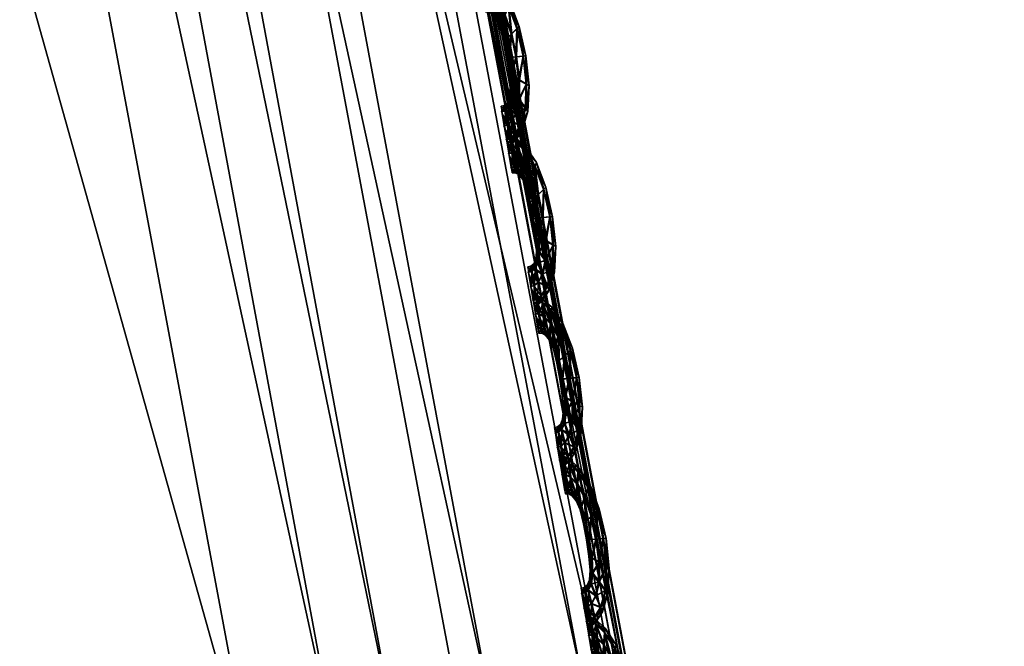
# Model space of a CAD drawing. Extents: x -7.4 to 7.4, y -11.5 to 9.8.
# Tile 392 of 469: x 7.074 to 7.428, y 2.49 to 2.714. Entities that reach past the tile are written whole.
import ezdxf

# ---------------------------------------------------------------- set-up
doc = ezdxf.new("R2010")
doc.units = 0
doc.header["$MEASUREMENT"] = 0
for name, color, linetype in [('A-FURN-3-ST', 150, 'Continuous'), ('A-FURN-3-ST-SEAM', 130, 'Continuous'), ('A-FURN-3-ST-SI', 160, 'Continuous')]:
    doc.layers.add(name, color=color, linetype=linetype)

msp = doc.modelspace()

# ---------------------------------------------------------------- meshes
at = {"layer": 'A-FURN-3-ST'}
mesh = msp.add_polyface(dxfattribs=at)
corners = [(5.54237, 6.88314, 1.00121), (5.99414, 6.19006, 1.00136), (5.78234, 6.18529, 0.61819), (5.34537, 6.87803, 0.61819), (6.39632, 5.42196, 1.00167), (6.17131, 5.41772, 0.61819), (6.74132, 4.55996, 1.00205), (6.50499, 4.5563, 0.61819), (7.02166, 3.58544, 1.00247), (6.77614, 3.58244, 0.61819), (7.22977, 2.47974, 1.00292), (6.97746, 2.47748, 0.61819), (1.9613, 4.55444, 0.55836), (1.95568, 5.41558, 0.55836), (2.64354, 5.41558, 0.55836), (2.68838, 4.55444, 0.55836), (1.94915, 6.18294, 0.55836), (2.59126, 6.18294, 0.55836), (2.53254, 6.87548, 0.55836), (1.98639, 2.47636, 0.55836), (1.96798, 3.58091, 0.55836), (2.72779, 3.58091, 0.55836), (2.77575, 2.47636, 0.55836), (5.63821, 5.41586, 0.56582), (5.28589, 6.18323, 0.56582), (4.78216, 5.41558, 0.55836), (4.50574, 6.18294, 0.55836), (5.94043, 4.55469, 0.56582), (5.01933, 4.55444, 0.55836), (4.89012, 6.87581, 0.56582), (4.19521, 6.87548, 0.55836), (6.18611, 3.58112, 0.56582), (5.21276, 3.58091, 0.55836), (6.36909, 2.47649, 0.56582), (5.36104, 2.47636, 0.55836), (3.92714, 3.58091, 0.55836), (3.81436, 4.55444, 0.55836), (4.02429, 2.47636, 0.55836), (3.67822, 5.41558, 0.55836), (3.5195, 6.18294, 0.55836), (3.34122, 6.87548, 0.55836)]
mesh.append_faces([[corners[k] for k in face] for face in [(0, 1, 2), (2, 3, 0), (1, 4, 5), (5, 2, 1), (4, 6, 7), (7, 5, 4), (6, 8, 9), (9, 7, 6), (8, 10, 11), (11, 9, 8), (2, 5, 23), (23, 24, 2), (24, 23, 25), (25, 26, 24), (23, 27, 28), (28, 25, 23), (5, 7, 27), (27, 23, 5), (29, 24, 26), (26, 30, 29), (3, 2, 24), (24, 29, 3), (7, 9, 31), (31, 27, 7), (27, 31, 32), (32, 28, 27), (31, 33, 34), (34, 32, 31), (9, 11, 33), (33, 31, 9), (28, 32, 35), (35, 36, 28), (32, 34, 37), (37, 35, 32), (26, 25, 38), (38, 39, 26), (25, 28, 36), (36, 38, 25), (30, 26, 39), (39, 40, 30)]])
mesh.append_faces([[corners[k] for k in face] for face in [(12, 13, 14), (14, 15, 12), (13, 16, 17), (17, 14, 13), (18, 17, 16), (19, 20, 21), (21, 22, 19), (20, 12, 15), (15, 21, 20), (21, 15, 36), (22, 21, 35), (14, 17, 39), (15, 14, 38), (17, 18, 40)]], dxfattribs={"vtx0": -1, "vtx1": -1, "vtx2": -1})
mesh.append_faces([[corners[k] for k in face] for face in [(36, 35, 21), (35, 37, 22), (39, 38, 14), (38, 36, 15), (40, 39, 17)]], dxfattribs={"vtx1": -1, "vtx2": -1})
mesh = msp.add_polyface(dxfattribs=at)
corners = [(6.79807, 4.56379, 17.6574), (7.0794, 3.58857, 17.67801), (7.07785, 3.58804, 17.67147), (7.28822, 2.48213, 17.70076), (7.2866, 2.48172, 17.69421), (7.08193, 3.58948, 17.68916), (7.29095, 2.48279, 17.71179), (6.8004, 4.56486, 17.66862), (7.41549, 1.23692, 17.70604), (7.29095, 2.48279, 17.68338), (7.28822, 2.48213, 17.68847), (7.41268, 1.23647, 17.71114), (7.33104, 1.22143, 17.75876), (7.20927, 2.45827, 17.73616), (7.18842, 2.45016, 17.75415), (6.9847, 3.54613, 17.73145), (6.95502, 3.52409, 17.82101), (7.15953, 2.43355, 17.84258), (7.00496, 3.55693, 17.71331), (7.24331, 2.4687, 17.73947), (7.03709, 3.57077, 17.71688), (6.72973, 4.52527, 17.69243), (6.75933, 4.54208, 17.69627), (7.06796, 3.58363, 17.71852), (7.27612, 2.47838, 17.74092), (7.36618, 1.22802, 17.76191), (7.40014, 1.23412, 17.7632), (6.79807, 4.56375, 17.64512), (7.0794, 3.58857, 17.66573), (7.08193, 3.58948, 17.66063), (6.79668, 4.56309, 17.65086), (7.4147, 1.23672, 17.75115), (7.29016, 2.4825, 17.72878), (7.41549, 1.23692, 17.73434), (7.08122, 3.58911, 17.70631), (6.78762, 4.55773, 17.69813), (6.79973, 4.56441, 17.68592), (7.41098, 1.23622, 17.71684), (7.41268, 1.23647, 17.72338), (6.86558, 3.4803, 18.00832), (7.07097, 2.40055, 18.02776)]
mesh.append_faces([[corners[k] for k in face] for face in [(0, 1, 2), (1, 3, 4), (4, 2, 1), (5, 6, 3), (3, 1, 5), (7, 5, 1), (8, 9, 10), (11, 10, 4), (12, 13, 14), (14, 15, 16), (16, 17, 14), (13, 18, 15), (15, 14, 13), (19, 20, 18), (18, 13, 19), (21, 18, 20), (22, 20, 23), (24, 23, 20), (20, 19, 24), (25, 19, 13), (26, 24, 19), (27, 28, 29), (28, 10, 9), (9, 29, 28), (2, 4, 10), (10, 28, 2), (30, 2, 28), (31, 32, 24), (33, 6, 32), (32, 34, 23), (23, 24, 32), (35, 23, 34), (36, 34, 5), (6, 5, 34), (34, 32, 6), (37, 4, 3), (38, 3, 6), (39, 40, 17), (17, 16, 39)]])
at = {"layer": 'A-FURN-3-ST-SEAM'}
mesh = msp.add_polyface(dxfattribs=at)
corners = [(7.2496, 2.71944, 17.69277), (7.25272, 2.71112, 17.693), (7.25067, 2.70914, 17.69429), (7.25241, 2.70094, 17.69444), (7.2536, 2.7119, 17.68961), (7.24833, 2.71602, 17.6941), (7.24992, 2.7007, 17.69319), (7.25498, 2.70119, 17.69319), (7.25601, 2.70131, 17.68984), (7.25019, 2.72072, 17.68938), (7.24596, 2.72496, 17.69258), (7.24869, 2.70716, 17.69307), (7.25083, 2.69423, 17.6933), (7.2534, 2.69267, 17.69459), (7.25518, 2.70128, 17.68645), (7.25296, 2.71116, 17.68627), (7.2456, 2.72064, 17.69399), (7.2471, 2.71261, 17.69292), (7.24908, 2.70065, 17.6898), (7.24802, 2.70646, 17.68969), (7.25605, 2.69118, 17.69338), (7.25716, 2.6906, 17.69003), (7.25625, 2.69122, 17.68665), (7.24984, 2.71949, 17.68604), (7.24616, 2.72661, 17.68919), (7.24271, 2.72798, 17.69247), (7.24675, 2.71137, 17.68961), (7.24996, 2.69481, 17.68992), (7.2511, 2.68863, 17.69338), (7.2534, 2.68558, 17.69471), (7.25367, 2.69275, 17.68535), (7.25269, 2.70103, 17.6852), (7.25095, 2.70923, 17.68501), (7.24315, 2.72311, 17.69387), (7.24537, 2.71627, 17.69285), (7.24532, 2.71466, 17.6895), (7.24889, 2.70721, 17.6863), (7.25011, 2.70078, 17.68645), (7.24734, 2.71264, 17.68619), (7.25577, 2.68253, 17.69353), (7.25673, 2.68142, 17.69018), (7.25597, 2.68257, 17.6868), (7.25367, 2.68566, 17.68547), (7.24861, 2.71606, 17.68486), (7.24616, 2.72501, 17.68585), (7.24263, 2.72979, 17.68904), (7.24065, 2.729, 17.69243), (7.24556, 2.71631, 17.68611), (7.25102, 2.69427, 17.68657), (7.25035, 2.68982, 17.68999), (7.25059, 2.68475, 17.69345), (7.25225, 2.68059, 17.69479), (7.2513, 2.68871, 17.68665), (7.24046, 2.7309, 17.689), (7.24141, 2.72397, 17.69383), (7.24366, 2.71825, 17.69277), (7.24394, 2.71644, 17.68946), (7.24386, 2.71829, 17.68604), (7.24588, 2.72068, 17.6847), (7.25403, 2.67643, 17.69361), (7.25478, 2.67491, 17.69026), (7.25423, 2.67652, 17.68687), (7.25257, 2.68068, 17.68554), (7.25079, 2.68484, 17.68672), (7.24291, 2.72798, 17.68573), (7.24086, 2.72905, 17.68569), (7.23916, 2.73098, 17.68897), (7.23939, 2.72905, 17.69239), (7.24343, 2.72315, 17.68463), (7.25003, 2.68636, 17.69007), (7.2496, 2.68253, 17.69349), (7.25067, 2.67771, 17.69482), (7.23959, 2.72908, 17.68566), (7.24018, 2.72397, 17.69383), (7.24224, 2.71891, 17.69273), (7.24267, 2.71706, 17.68942), (7.24248, 2.71895, 17.686), (7.25185, 2.67293, 17.69364), (7.25237, 2.67116, 17.6903), (7.25205, 2.67301, 17.68691), (7.25095, 2.67779, 17.68558), (7.2498, 2.68257, 17.68672), (7.24928, 2.68434, 17.69007), (7.24168, 2.72402, 17.68459), (7.24046, 2.72402, 17.68455), (7.24845, 2.68158, 17.69349), (7.24932, 2.67655, 17.69482), (7.24105, 2.71891, 17.69273), (7.24149, 2.71706, 17.68942), (7.24129, 2.71895, 17.686), (7.24826, 2.68352, 17.69007), (7.25023, 2.67153, 17.69364), (7.25067, 2.66967, 17.69034), (7.25043, 2.67161, 17.68691), (7.2496, 2.67664, 17.68558), (7.24865, 2.68166, 17.68676), (7.2471, 2.68331, 17.69007), (7.2473, 2.68138, 17.69349), (7.24813, 2.67631, 17.69482), (7.2475, 2.68142, 17.68672), (7.24901, 2.67124, 17.69364), (7.2494, 2.66939, 17.6903), (7.2492, 2.67128, 17.68691), (7.24841, 2.67639, 17.68558)]
mesh.append_faces([[corners[k] for k in face] for face in [(2, 1, 0), (1, 2, 3), (0, 1, 4), (0, 5, 2), (6, 3, 2), (3, 7, 1), (8, 4, 1), (4, 9, 0), (5, 0, 10), (11, 2, 5), (3, 6, 12), (2, 11, 6), (7, 3, 13), (1, 7, 8), (4, 8, 14), (9, 4, 15), (10, 0, 9), (10, 16, 5), (5, 17, 11), (12, 6, 18), (12, 13, 3), (6, 11, 19), (13, 20, 7), (21, 8, 7), (22, 14, 8), (14, 15, 4), (15, 23, 9), (9, 24, 10), (16, 10, 25), (17, 5, 16), (11, 17, 26), (19, 18, 6), (18, 27, 12), (13, 12, 28), (26, 19, 11), (20, 13, 29), (7, 20, 21), (8, 21, 22), (14, 22, 30), (15, 14, 31), (23, 15, 32), (24, 9, 23), (25, 10, 24), (25, 33, 16), (16, 34, 17), (35, 26, 17), (18, 19, 36), (27, 18, 37), (28, 12, 27), (28, 29, 13), (19, 26, 38), (29, 39, 20), (40, 21, 20), (41, 22, 21), (42, 30, 22), (30, 31, 14), (31, 32, 15), (32, 43, 23), (23, 44, 24), (24, 45, 25), (33, 25, 46), (34, 16, 33), (17, 34, 35), (26, 35, 47), (38, 36, 19), (36, 37, 18), (37, 48, 27), (27, 49, 28), (29, 28, 50), (47, 38, 26), (39, 29, 51), (20, 39, 40), (21, 40, 41), (22, 41, 42), (30, 42, 52), (31, 30, 48), (32, 31, 37), (43, 32, 36), (44, 23, 43), (45, 24, 44), (25, 45, 53), (53, 46, 25), (46, 54, 33), (33, 55, 34), (56, 35, 34), (57, 47, 35), (36, 38, 43), (37, 36, 32), (48, 37, 31), (49, 27, 48), (50, 28, 49), (50, 51, 29), (38, 47, 58), (51, 59, 39), (60, 40, 39), (61, 41, 40), (62, 42, 41), (63, 52, 42), (52, 48, 30), (43, 58, 44), (44, 64, 45), (65, 53, 45), (46, 53, 66), (54, 46, 67), (55, 33, 54), (34, 55, 56), (35, 56, 57), (47, 57, 68), (58, 43, 38), (48, 52, 49), (49, 69, 50), (51, 50, 70), (68, 58, 47), (59, 51, 71), (39, 59, 60), (40, 60, 61), (41, 61, 62), (42, 62, 63), (52, 63, 69), (64, 44, 58), (45, 64, 65), (53, 65, 72), (72, 66, 53), (66, 67, 46), (67, 73, 54), (54, 74, 55), (56, 55, 74), (57, 56, 75), (68, 57, 76), (69, 49, 52), (70, 50, 69), (70, 71, 51), (58, 68, 64), (71, 77, 59), (78, 60, 59), (79, 61, 60), (80, 62, 61), (81, 63, 62), (82, 69, 63), (83, 65, 64), (84, 72, 65), (74, 54, 73), (74, 75, 56), (75, 76, 57), (76, 83, 68), (69, 82, 70), (71, 70, 85), (64, 68, 83), (77, 71, 86), (59, 77, 78), (60, 78, 79), (61, 79, 80), (62, 80, 81), (63, 81, 82), (65, 83, 84), (73, 87, 74), (75, 74, 87), (76, 75, 88), (83, 76, 89), (70, 82, 90), (90, 85, 70), (85, 86, 71), (86, 91, 77), (78, 77, 91), (79, 78, 92), (80, 79, 93), (81, 80, 94), (82, 81, 95), (89, 84, 83), (87, 88, 75), (88, 89, 76), (95, 90, 82), (85, 90, 96), (86, 85, 97), (91, 86, 98), (91, 92, 78), (92, 93, 79), (93, 94, 80), (94, 95, 81), (90, 95, 99), (99, 96, 90), (96, 97, 85), (97, 98, 86), (98, 100, 91), (92, 91, 100), (93, 92, 101), (94, 93, 102), (95, 94, 103), (103, 99, 95), (100, 101, 92), (101, 102, 93), (102, 103, 94)]])
mesh = msp.add_polyface(dxfattribs=at)
corners = [(7.25917, 2.66181, 17.69395), (7.2623, 2.65348, 17.69417), (7.26025, 2.65154, 17.69547), (7.26199, 2.64334, 17.69562), (7.26317, 2.65427, 17.69079), (7.25791, 2.65843, 17.69528), (7.25949, 2.6431, 17.69437), (7.26456, 2.64359, 17.69437), (7.26559, 2.64367, 17.69102), (7.25977, 2.66312, 17.69056), (7.2555, 2.66737, 17.69376), (7.25823, 2.64957, 17.69421), (7.2604, 2.63659, 17.69448), (7.26297, 2.63507, 17.69577), (7.26476, 2.64363, 17.68764), (7.2625, 2.65352, 17.68745), (7.25518, 2.663, 17.69517), (7.25668, 2.655, 17.6941), (7.25866, 2.64306, 17.69098), (7.2576, 2.64887, 17.69087), (7.26563, 2.63354, 17.69456), (7.26674, 2.63301, 17.69121), (7.26582, 2.63358, 17.68783), (7.25938, 2.66185, 17.68721), (7.25573, 2.66901, 17.69037), (7.25225, 2.67038, 17.69364), (7.25633, 2.65377, 17.69079), (7.25953, 2.63721, 17.69109), (7.26068, 2.63103, 17.69456), (7.26297, 2.62794, 17.69589), (7.26325, 2.63515, 17.68653), (7.26226, 2.64339, 17.68638), (7.26052, 2.65159, 17.68619), (7.25269, 2.66552, 17.69505), (7.2549, 2.65867, 17.69402), (7.2549, 2.65707, 17.69068), (7.25843, 2.64961, 17.68748), (7.25969, 2.64314, 17.68764), (7.25688, 2.65505, 17.68737), (7.26531, 2.62489, 17.69471), (7.2663, 2.62378, 17.69136), (7.26551, 2.62497, 17.68798), (7.26325, 2.62802, 17.68665), (7.25819, 2.65847, 17.68604), (7.25573, 2.66741, 17.68703), (7.25221, 2.67219, 17.69022), (7.25023, 2.67141, 17.69361), (7.25514, 2.65872, 17.68729), (7.2606, 2.63667, 17.68775), (7.25993, 2.63222, 17.69117), (7.26017, 2.62716, 17.69463), (7.26183, 2.62299, 17.69596), (7.26088, 2.63111, 17.68783), (7.25003, 2.6733, 17.69018), (7.25098, 2.66638, 17.69501), (7.2532, 2.66065, 17.69395), (7.25348, 2.65884, 17.69064), (7.25344, 2.66069, 17.68721), (7.25546, 2.66308, 17.68589), (7.26357, 2.61883, 17.69479), (7.26432, 2.61731, 17.69144), (7.26381, 2.61891, 17.68805), (7.2621, 2.62308, 17.68672), (7.26036, 2.62724, 17.6879), (7.25249, 2.67038, 17.68691), (7.25043, 2.67144, 17.68687), (7.24873, 2.67338, 17.69014), (7.24893, 2.67149, 17.69357), (7.253, 2.66555, 17.68581), (7.25961, 2.62876, 17.69121), (7.25914, 2.62493, 17.69463), (7.26025, 2.62011, 17.696), (7.24916, 2.67149, 17.68684), (7.24976, 2.66642, 17.69501), (7.25182, 2.66135, 17.69391), (7.25221, 2.65945, 17.6906), (7.25201, 2.66139, 17.68718), (7.26143, 2.61533, 17.69482), (7.26195, 2.61356, 17.69148), (7.26163, 2.61541, 17.68809), (7.26052, 2.6202, 17.68672), (7.25938, 2.62497, 17.6879), (7.25882, 2.62674, 17.69125), (7.25126, 2.66642, 17.68577), (7.25003, 2.66646, 17.68573), (7.25803, 2.62402, 17.69467), (7.25886, 2.61896, 17.696), (7.25063, 2.66135, 17.69391), (7.25106, 2.65945, 17.6906), (7.25083, 2.66139, 17.68718), (7.25779, 2.62592, 17.69125), (7.25977, 2.61393, 17.69482), (7.2602, 2.61207, 17.69148), (7.26001, 2.61402, 17.68809), (7.25914, 2.61904, 17.68676), (7.25823, 2.62407, 17.68794), (7.25665, 2.62571, 17.69125), (7.25688, 2.62378, 17.69463), (7.25767, 2.61871, 17.696), (7.25708, 2.62386, 17.6879), (7.25854, 2.61364, 17.69482), (7.25898, 2.61179, 17.69148), (7.25878, 2.61372, 17.68809), (7.25795, 2.61879, 17.68672)]
mesh.append_faces([[corners[k] for k in face] for face in [(2, 1, 0), (1, 2, 3), (0, 1, 4), (0, 5, 2), (6, 3, 2), (3, 7, 1), (8, 4, 1), (4, 9, 0), (5, 0, 10), (11, 2, 5), (3, 6, 12), (2, 11, 6), (7, 3, 13), (1, 7, 8), (4, 8, 14), (9, 4, 15), (10, 0, 9), (10, 16, 5), (5, 17, 11), (12, 6, 18), (12, 13, 3), (6, 11, 19), (13, 20, 7), (21, 8, 7), (22, 14, 8), (14, 15, 4), (15, 23, 9), (9, 24, 10), (16, 10, 25), (17, 5, 16), (11, 17, 26), (19, 18, 6), (18, 27, 12), (13, 12, 28), (26, 19, 11), (20, 13, 29), (7, 20, 21), (8, 21, 22), (14, 22, 30), (15, 14, 31), (23, 15, 32), (24, 9, 23), (25, 10, 24), (25, 33, 16), (16, 34, 17), (35, 26, 17), (18, 19, 36), (27, 18, 37), (28, 12, 27), (28, 29, 13), (19, 26, 38), (29, 39, 20), (40, 21, 20), (41, 22, 21), (42, 30, 22), (30, 31, 14), (31, 32, 15), (32, 43, 23), (23, 44, 24), (24, 45, 25), (33, 25, 46), (34, 16, 33), (17, 34, 35), (26, 35, 47), (38, 36, 19), (36, 37, 18), (37, 48, 27), (27, 49, 28), (29, 28, 50), (47, 38, 26), (39, 29, 51), (20, 39, 40), (21, 40, 41), (22, 41, 42), (30, 42, 52), (31, 30, 48), (32, 31, 37), (43, 32, 36), (44, 23, 43), (45, 24, 44), (25, 45, 53), (53, 46, 25), (46, 54, 33), (33, 55, 34), (56, 35, 34), (57, 47, 35), (36, 38, 43), (37, 36, 32), (48, 37, 31), (49, 27, 48), (50, 28, 49), (50, 51, 29), (38, 47, 58), (51, 59, 39), (60, 40, 39), (61, 41, 40), (62, 42, 41), (63, 52, 42), (52, 48, 30), (43, 58, 44), (44, 64, 45), (65, 53, 45), (46, 53, 66), (54, 46, 67), (55, 33, 54), (34, 55, 56), (35, 56, 57), (47, 57, 68), (58, 43, 38), (48, 52, 49), (49, 69, 50), (51, 50, 70), (68, 58, 47), (59, 51, 71), (39, 59, 60), (40, 60, 61), (41, 61, 62), (42, 62, 63), (52, 63, 69), (64, 44, 58), (45, 64, 65), (53, 65, 72), (72, 66, 53), (66, 67, 46), (67, 73, 54), (54, 74, 55), (56, 55, 74), (57, 56, 75), (68, 57, 76), (69, 49, 52), (70, 50, 69), (70, 71, 51), (58, 68, 64), (71, 77, 59), (78, 60, 59), (79, 61, 60), (80, 62, 61), (81, 63, 62), (82, 69, 63), (83, 65, 64), (84, 72, 65), (74, 54, 73), (74, 75, 56), (75, 76, 57), (76, 83, 68), (69, 82, 70), (71, 70, 85), (64, 68, 83), (77, 71, 86), (59, 77, 78), (60, 78, 79), (61, 79, 80), (62, 80, 81), (63, 81, 82), (65, 83, 84), (73, 87, 74), (75, 74, 87), (76, 75, 88), (83, 76, 89), (70, 82, 90), (90, 85, 70), (85, 86, 71), (86, 91, 77), (78, 77, 91), (79, 78, 92), (80, 79, 93), (81, 80, 94), (82, 81, 95), (89, 84, 83), (87, 88, 75), (88, 89, 76), (95, 90, 82), (85, 90, 96), (86, 85, 97), (91, 86, 98), (91, 92, 78), (92, 93, 79), (93, 94, 80), (94, 95, 81), (90, 95, 99), (99, 96, 90), (96, 97, 85), (97, 98, 86), (98, 100, 91), (92, 91, 100), (93, 92, 101), (94, 93, 102), (95, 94, 103), (103, 99, 95), (100, 101, 92), (101, 102, 93), (102, 103, 94)]])
mesh = msp.add_polyface(dxfattribs=at)
corners = [(7.26875, 2.60421, 17.69513), (7.27188, 2.59588, 17.69536), (7.26982, 2.59391, 17.69665), (7.27156, 2.58571, 17.6968), (7.27275, 2.59662, 17.69197), (7.26745, 2.60079, 17.69646), (7.26907, 2.5855, 17.69554), (7.2741, 2.58595, 17.69554), (7.27517, 2.58603, 17.6922), (7.26931, 2.60548, 17.69174), (7.26507, 2.60977, 17.69494), (7.2678, 2.59197, 17.69539), (7.26998, 2.57899, 17.69566), (7.27255, 2.57742, 17.69695), (7.27433, 2.586, 17.68882), (7.27208, 2.59592, 17.68862), (7.26476, 2.6054, 17.69635), (7.26626, 2.59741, 17.69528), (7.2682, 2.58542, 17.69216), (7.26713, 2.59123, 17.69205), (7.2752, 2.5759, 17.69574), (7.27627, 2.57537, 17.69239), (7.2754, 2.57594, 17.689), (7.26895, 2.60425, 17.6884), (7.26531, 2.61142, 17.69155), (7.26183, 2.61277, 17.69482), (7.2659, 2.59617, 17.69193), (7.26907, 2.57961, 17.69227), (7.27026, 2.57343, 17.69574), (7.27255, 2.57034, 17.69707), (7.27283, 2.57751, 17.68771), (7.27184, 2.58579, 17.68756), (7.2701, 2.59395, 17.68737), (7.26226, 2.60791, 17.69623), (7.26448, 2.60107, 17.6952), (7.26448, 2.59947, 17.69186), (7.268, 2.59201, 17.68866), (7.26927, 2.58554, 17.68882), (7.26646, 2.59745, 17.68855), (7.27489, 2.56729, 17.69589), (7.27588, 2.56614, 17.69254), (7.27509, 2.56733, 17.68916), (7.27283, 2.57042, 17.68783), (7.26777, 2.60087, 17.68721), (7.26531, 2.60981, 17.6882), (7.26175, 2.61459, 17.6914), (7.25981, 2.61385, 17.69479), (7.26468, 2.60111, 17.68847), (7.27018, 2.57903, 17.68893), (7.26947, 2.57462, 17.69235), (7.26974, 2.56956, 17.69581), (7.2714, 2.5654, 17.69714), (7.27045, 2.57347, 17.689), (7.25961, 2.61575, 17.69132), (7.26056, 2.60878, 17.69619), (7.26278, 2.60305, 17.69513), (7.26305, 2.60128, 17.69182), (7.26297, 2.6031, 17.6884), (7.26503, 2.60544, 17.68706), (7.27315, 2.56124, 17.69596), (7.2739, 2.55971, 17.69262), (7.27334, 2.56127, 17.68923), (7.27168, 2.56548, 17.68786), (7.26994, 2.56964, 17.68908), (7.26203, 2.61277, 17.68809), (7.26001, 2.61385, 17.68805), (7.2583, 2.61578, 17.69132), (7.2585, 2.61389, 17.69475), (7.26254, 2.60796, 17.68699), (7.26919, 2.57116, 17.69239), (7.26872, 2.56733, 17.69581), (7.26982, 2.56251, 17.69718), (7.2587, 2.61393, 17.68802), (7.2593, 2.60882, 17.69619), (7.26139, 2.60375, 17.69509), (7.26179, 2.6019, 17.69178), (7.26159, 2.6038, 17.68836), (7.27097, 2.55773, 17.696), (7.27153, 2.556, 17.69265), (7.27121, 2.55781, 17.68927), (7.2701, 2.56259, 17.6879), (7.26891, 2.56737, 17.68908), (7.2684, 2.56915, 17.69243), (7.26084, 2.60882, 17.68695), (7.25961, 2.60886, 17.68691), (7.26761, 2.56642, 17.69581), (7.26844, 2.5614, 17.69718), (7.2602, 2.60375, 17.69509), (7.2606, 2.60186, 17.69178), (7.2604, 2.6038, 17.68836), (7.26737, 2.56832, 17.69243), (7.26935, 2.55638, 17.696), (7.26978, 2.55452, 17.69265), (7.26954, 2.55641, 17.68927), (7.26872, 2.56148, 17.6879), (7.2678, 2.56647, 17.68908), (7.26622, 2.56816, 17.69243), (7.26646, 2.56622, 17.69581), (7.26725, 2.56111, 17.69718), (7.26666, 2.56626, 17.68908), (7.26812, 2.55609, 17.696), (7.26856, 2.55419, 17.69265), (7.26832, 2.55612, 17.68927), (7.26753, 2.56119, 17.6879)]
mesh.append_faces([[corners[k] for k in face] for face in [(2, 1, 0), (1, 2, 3), (0, 1, 4), (0, 5, 2), (6, 3, 2), (3, 7, 1), (8, 4, 1), (4, 9, 0), (5, 0, 10), (11, 2, 5), (3, 6, 12), (2, 11, 6), (7, 3, 13), (1, 7, 8), (4, 8, 14), (9, 4, 15), (10, 0, 9), (10, 16, 5), (5, 17, 11), (12, 6, 18), (12, 13, 3), (6, 11, 19), (13, 20, 7), (21, 8, 7), (22, 14, 8), (14, 15, 4), (15, 23, 9), (9, 24, 10), (16, 10, 25), (17, 5, 16), (11, 17, 26), (19, 18, 6), (18, 27, 12), (13, 12, 28), (26, 19, 11), (20, 13, 29), (7, 20, 21), (8, 21, 22), (14, 22, 30), (15, 14, 31), (23, 15, 32), (24, 9, 23), (25, 10, 24), (25, 33, 16), (16, 34, 17), (35, 26, 17), (18, 19, 36), (27, 18, 37), (28, 12, 27), (28, 29, 13), (19, 26, 38), (29, 39, 20), (40, 21, 20), (41, 22, 21), (42, 30, 22), (30, 31, 14), (31, 32, 15), (32, 43, 23), (23, 44, 24), (24, 45, 25), (33, 25, 46), (34, 16, 33), (17, 34, 35), (26, 35, 47), (38, 36, 19), (36, 37, 18), (37, 48, 27), (27, 49, 28), (29, 28, 50), (47, 38, 26), (39, 29, 51), (20, 39, 40), (21, 40, 41), (22, 41, 42), (30, 42, 52), (31, 30, 48), (32, 31, 37), (43, 32, 36), (44, 23, 43), (45, 24, 44), (25, 45, 53), (53, 46, 25), (46, 54, 33), (33, 55, 34), (56, 35, 34), (57, 47, 35), (36, 38, 43), (37, 36, 32), (48, 37, 31), (49, 27, 48), (50, 28, 49), (50, 51, 29), (38, 47, 58), (51, 59, 39), (60, 40, 39), (61, 41, 40), (62, 42, 41), (63, 52, 42), (52, 48, 30), (43, 58, 44), (44, 64, 45), (65, 53, 45), (46, 53, 66), (54, 46, 67), (55, 33, 54), (34, 55, 56), (35, 56, 57), (47, 57, 68), (58, 43, 38), (48, 52, 49), (49, 69, 50), (51, 50, 70), (68, 58, 47), (59, 51, 71), (39, 59, 60), (40, 60, 61), (41, 61, 62), (42, 62, 63), (52, 63, 69), (64, 44, 58), (45, 64, 65), (53, 65, 72), (72, 66, 53), (66, 67, 46), (67, 73, 54), (54, 74, 55), (56, 55, 74), (57, 56, 75), (68, 57, 76), (69, 49, 52), (70, 50, 69), (70, 71, 51), (58, 68, 64), (71, 77, 59), (78, 60, 59), (79, 61, 60), (80, 62, 61), (81, 63, 62), (82, 69, 63), (83, 65, 64), (84, 72, 65), (74, 54, 73), (74, 75, 56), (75, 76, 57), (76, 83, 68), (69, 82, 70), (71, 70, 85), (64, 68, 83), (77, 71, 86), (59, 77, 78), (60, 78, 79), (61, 79, 80), (62, 80, 81), (63, 81, 82), (65, 83, 84), (73, 87, 74), (75, 74, 87), (76, 75, 88), (83, 76, 89), (70, 82, 90), (90, 85, 70), (85, 86, 71), (86, 91, 77), (78, 77, 91), (79, 78, 92), (80, 79, 93), (81, 80, 94), (82, 81, 95), (89, 84, 83), (87, 88, 75), (88, 89, 76), (95, 90, 82), (85, 90, 96), (86, 85, 97), (91, 86, 98), (91, 92, 78), (92, 93, 79), (93, 94, 80), (94, 95, 81), (90, 95, 99), (99, 96, 90), (96, 97, 85), (97, 98, 86), (98, 100, 91), (92, 91, 100), (93, 92, 101), (94, 93, 102), (95, 94, 103), (103, 99, 95), (100, 101, 92), (101, 102, 93), (102, 103, 94)]])
mesh = msp.add_polyface(dxfattribs=at)
corners = [(7.27833, 2.54657, 17.69631), (7.28146, 2.53824, 17.6965), (7.27936, 2.53631, 17.69783), (7.2811, 2.52811, 17.69798), (7.28233, 2.53899, 17.69315), (7.27702, 2.54319, 17.69764), (7.27864, 2.5279, 17.69672), (7.28367, 2.52831, 17.69672), (7.28474, 2.52839, 17.69338), (7.27889, 2.54789, 17.69292), (7.27465, 2.55217, 17.69612), (7.27738, 2.53437, 17.69657), (7.27952, 2.52139, 17.69684), (7.28213, 2.51983, 17.69813), (7.28387, 2.52836, 17.68999), (7.28165, 2.53829, 17.68977), (7.27433, 2.5478, 17.69752), (7.27584, 2.53981, 17.69646), (7.27778, 2.52782, 17.69334), (7.27671, 2.53363, 17.69322), (7.28478, 2.51826, 17.69692), (7.28585, 2.51773, 17.69357), (7.28498, 2.51834, 17.69018), (7.27853, 2.54661, 17.68957), (7.27489, 2.55378, 17.69269), (7.2714, 2.55518, 17.696), (7.27548, 2.53858, 17.69311), (7.27864, 2.52201, 17.69345), (7.27979, 2.51583, 17.69692), (7.28209, 2.51274, 17.69824), (7.28241, 2.51991, 17.68889), (7.28141, 2.52815, 17.68874), (7.27967, 2.53635, 17.68855), (7.27184, 2.55032, 17.69741), (7.27406, 2.54347, 17.69635), (7.27406, 2.54187, 17.69304), (7.27758, 2.53441, 17.68984), (7.27884, 2.52795, 17.68995), (7.27604, 2.53985, 17.68972), (7.28446, 2.50965, 17.69703), (7.28545, 2.50854, 17.69372), (7.28466, 2.50969, 17.6903), (7.28236, 2.51283, 17.689), (7.2773, 2.54323, 17.6884), (7.27485, 2.55217, 17.68938), (7.27132, 2.55699, 17.69258), (7.26935, 2.55625, 17.69592), (7.27425, 2.54352, 17.68961), (7.27975, 2.52143, 17.69011), (7.27904, 2.51703, 17.69353), (7.27928, 2.51196, 17.69699), (7.28098, 2.5078, 17.69832), (7.28003, 2.51587, 17.69018), (7.26915, 2.55814, 17.6925), (7.2701, 2.55118, 17.69737), (7.27235, 2.54546, 17.69631), (7.27263, 2.54368, 17.693), (7.27255, 2.54549, 17.68957), (7.27461, 2.54784, 17.68824), (7.28272, 2.50363, 17.69714), (7.28347, 2.50207, 17.6938), (7.28292, 2.50368, 17.69041), (7.28126, 2.50788, 17.68904), (7.27952, 2.51204, 17.69022), (7.2716, 2.55518, 17.68927), (7.26954, 2.55625, 17.68919), (7.26784, 2.55823, 17.6925), (7.26808, 2.55629, 17.69592), (7.27212, 2.55036, 17.68817), (7.27877, 2.51356, 17.69357), (7.27829, 2.50973, 17.69699), (7.2794, 2.50495, 17.69836), (7.26828, 2.55633, 17.68919), (7.26887, 2.55123, 17.69737), (7.27097, 2.54616, 17.69627), (7.27137, 2.5443, 17.69296), (7.27117, 2.54619, 17.68954), (7.28055, 2.50013, 17.69718), (7.28106, 2.4984, 17.69383), (7.28074, 2.50022, 17.69045), (7.27967, 2.50504, 17.68908), (7.27849, 2.50981, 17.69026), (7.27797, 2.51159, 17.69361), (7.27042, 2.55123, 17.68809), (7.26915, 2.55126, 17.68809), (7.27714, 2.50883, 17.69699), (7.27801, 2.5038, 17.69836), (7.26974, 2.54619, 17.69627), (7.27018, 2.5443, 17.69296), (7.26998, 2.54619, 17.68954), (7.27694, 2.51076, 17.69361), (7.27892, 2.49877, 17.69718), (7.27936, 2.49692, 17.69383), (7.27912, 2.49882, 17.69045), (7.27829, 2.50388, 17.68908), (7.27738, 2.50891, 17.69026), (7.2758, 2.51056, 17.69361), (7.27599, 2.50862, 17.69699), (7.27683, 2.50355, 17.69836), (7.2762, 2.5087, 17.69026), (7.2777, 2.49848, 17.69718), (7.27809, 2.49663, 17.69383), (7.2779, 2.49857, 17.69045), (7.2771, 2.50363, 17.68908)]
mesh.append_faces([[corners[k] for k in face] for face in [(2, 1, 0), (1, 2, 3), (0, 1, 4), (0, 5, 2), (6, 3, 2), (3, 7, 1), (8, 4, 1), (4, 9, 0), (5, 0, 10), (11, 2, 5), (3, 6, 12), (2, 11, 6), (7, 3, 13), (1, 7, 8), (4, 8, 14), (9, 4, 15), (10, 0, 9), (10, 16, 5), (5, 17, 11), (12, 6, 18), (12, 13, 3), (6, 11, 19), (13, 20, 7), (21, 8, 7), (22, 14, 8), (14, 15, 4), (15, 23, 9), (9, 24, 10), (16, 10, 25), (17, 5, 16), (11, 17, 26), (19, 18, 6), (18, 27, 12), (13, 12, 28), (26, 19, 11), (20, 13, 29), (7, 20, 21), (8, 21, 22), (14, 22, 30), (15, 14, 31), (23, 15, 32), (24, 9, 23), (25, 10, 24), (25, 33, 16), (16, 34, 17), (35, 26, 17), (18, 19, 36), (27, 18, 37), (28, 12, 27), (28, 29, 13), (19, 26, 38), (29, 39, 20), (40, 21, 20), (41, 22, 21), (42, 30, 22), (30, 31, 14), (31, 32, 15), (32, 43, 23), (23, 44, 24), (24, 45, 25), (33, 25, 46), (34, 16, 33), (17, 34, 35), (26, 35, 47), (38, 36, 19), (36, 37, 18), (37, 48, 27), (27, 49, 28), (29, 28, 50), (47, 38, 26), (39, 29, 51), (20, 39, 40), (21, 40, 41), (22, 41, 42), (30, 42, 52), (31, 30, 48), (32, 31, 37), (43, 32, 36), (44, 23, 43), (45, 24, 44), (25, 45, 53), (53, 46, 25), (46, 54, 33), (33, 55, 34), (56, 35, 34), (57, 47, 35), (36, 38, 43), (37, 36, 32), (48, 37, 31), (49, 27, 48), (50, 28, 49), (50, 51, 29), (38, 47, 58), (51, 59, 39), (60, 40, 39), (61, 41, 40), (62, 42, 41), (63, 52, 42), (52, 48, 30), (43, 58, 44), (44, 64, 45), (65, 53, 45), (46, 53, 66), (54, 46, 67), (55, 33, 54), (34, 55, 56), (35, 56, 57), (47, 57, 68), (58, 43, 38), (48, 52, 49), (49, 69, 50), (51, 50, 70), (68, 58, 47), (59, 51, 71), (39, 59, 60), (40, 60, 61), (41, 61, 62), (42, 62, 63), (52, 63, 69), (64, 44, 58), (45, 64, 65), (53, 65, 72), (72, 66, 53), (66, 67, 46), (67, 73, 54), (54, 74, 55), (56, 55, 74), (57, 56, 75), (68, 57, 76), (69, 49, 52), (70, 50, 69), (70, 71, 51), (58, 68, 64), (71, 77, 59), (78, 60, 59), (79, 61, 60), (80, 62, 61), (81, 63, 62), (82, 69, 63), (83, 65, 64), (84, 72, 65), (74, 54, 73), (74, 75, 56), (75, 76, 57), (76, 83, 68), (69, 82, 70), (71, 70, 85), (64, 68, 83), (77, 71, 86), (59, 77, 78), (60, 78, 79), (61, 79, 80), (62, 80, 81), (63, 81, 82), (65, 83, 84), (73, 87, 74), (75, 74, 87), (76, 75, 88), (83, 76, 89), (70, 82, 90), (90, 85, 70), (85, 86, 71), (86, 91, 77), (78, 77, 91), (79, 78, 92), (80, 79, 93), (81, 80, 94), (82, 81, 95), (89, 84, 83), (87, 88, 75), (88, 89, 76), (95, 90, 82), (85, 90, 96), (86, 85, 97), (91, 86, 98), (91, 92, 78), (92, 93, 79), (93, 94, 80), (94, 95, 81), (90, 95, 99), (99, 96, 90), (96, 97, 85), (97, 98, 86), (98, 100, 91), (92, 91, 100), (93, 92, 101), (94, 93, 102), (95, 94, 103), (103, 99, 95), (100, 101, 92), (101, 102, 93), (102, 103, 94)]])
mesh = msp.add_polyface(dxfattribs=at)
corners = [(7.28779, 2.48893, 17.69749), (7.29068, 2.48056, 17.69767), (7.28858, 2.47863, 17.69897), (7.29008, 2.47038, 17.69916), (7.29159, 2.48131, 17.69429), (7.28644, 2.48555, 17.69882), (7.28759, 2.47018, 17.69787), (7.29261, 2.47059, 17.6979), (7.29364, 2.47067, 17.69452), (7.28834, 2.49021, 17.69406), (7.28419, 2.49453, 17.6973), (7.28656, 2.47669, 17.69775), (7.28827, 2.46367, 17.69798), (7.29076, 2.46206, 17.69931), (7.29281, 2.47063, 17.69117), (7.29091, 2.4806, 17.69095), (7.28383, 2.49021, 17.69866), (7.28522, 2.48217, 17.69764), (7.28676, 2.47014, 17.69452), (7.28589, 2.47599, 17.6944), (7.29337, 2.4605, 17.69805), (7.29444, 2.45992, 17.69471), (7.29356, 2.46054, 17.69132), (7.28799, 2.48897, 17.69075), (7.28442, 2.49618, 17.69387), (7.28094, 2.49758, 17.69718), (7.28482, 2.48093, 17.69429), (7.28739, 2.46429, 17.69459), (7.28834, 2.45807, 17.69805), (7.29048, 2.45494, 17.69939), (7.29107, 2.46214, 17.69003), (7.29036, 2.47043, 17.68988), (7.28889, 2.47867, 17.68972), (7.28138, 2.49272, 17.69859), (7.28355, 2.48588, 17.69752), (7.28351, 2.48427, 17.69421), (7.28676, 2.47673, 17.69102), (7.28779, 2.47022, 17.69113), (7.28541, 2.48221, 17.6909), (7.29274, 2.45185, 17.69821), (7.29364, 2.45069, 17.69486), (7.29293, 2.45189, 17.69148), (7.29079, 2.45502, 17.69014), (7.28672, 2.48559, 17.68957), (7.28438, 2.49457, 17.69056), (7.2809, 2.49939, 17.69376), (7.27892, 2.49865, 17.6971), (7.28375, 2.48592, 17.69079), (7.28846, 2.46371, 17.69125), (7.28763, 2.45926, 17.69467), (7.28767, 2.45419, 17.69813), (7.28917, 2.44995, 17.69946), (7.28854, 2.45811, 17.69132), (7.27872, 2.50054, 17.69368), (7.27967, 2.49362, 17.69855), (7.28189, 2.48785, 17.69749), (7.28217, 2.48609, 17.69417), (7.28209, 2.48789, 17.69075), (7.28411, 2.49025, 17.68942), (7.29076, 2.44579, 17.69829), (7.29143, 2.44422, 17.69494), (7.29099, 2.44583, 17.69155), (7.28949, 2.45003, 17.69022), (7.28791, 2.45423, 17.6914), (7.28118, 2.49758, 17.69045), (7.27912, 2.49869, 17.69037), (7.27742, 2.50063, 17.69368), (7.27761, 2.49874, 17.6971), (7.28165, 2.49276, 17.68935), (7.28719, 2.4558, 17.69475), (7.2866, 2.45197, 17.69817), (7.28747, 2.44711, 17.6995), (7.27786, 2.49874, 17.69037), (7.27845, 2.49367, 17.69851), (7.28051, 2.48855, 17.69745), (7.2809, 2.4867, 17.69414), (7.2807, 2.4886, 17.69072), (7.28846, 2.44229, 17.69832), (7.28894, 2.44052, 17.69497), (7.28866, 2.44237, 17.69159), (7.28779, 2.44719, 17.69026), (7.2868, 2.45201, 17.69144), (7.28636, 2.45378, 17.69475), (7.27995, 2.49367, 17.68927), (7.27872, 2.49371, 17.68927), (7.28545, 2.45106, 17.69817), (7.28609, 2.44596, 17.6995), (7.27932, 2.4886, 17.69745), (7.27975, 2.4867, 17.69414), (7.27952, 2.48864, 17.69072), (7.2853, 2.45296, 17.69475), (7.2868, 2.44093, 17.69832), (7.28716, 2.43903, 17.69497), (7.287, 2.44097, 17.69159), (7.28636, 2.44604, 17.69026), (7.28565, 2.45111, 17.69144), (7.28415, 2.4528, 17.69475), (7.28431, 2.45086, 17.69817), (7.28486, 2.44575, 17.6995), (7.2845, 2.4509, 17.69144), (7.28553, 2.44064, 17.69832), (7.28589, 2.43875, 17.69497), (7.28577, 2.44072, 17.69159), (7.28518, 2.44583, 17.69026)]
mesh.append_faces([[corners[k] for k in face] for face in [(2, 1, 0), (1, 2, 3), (0, 1, 4), (0, 5, 2), (6, 3, 2), (3, 7, 1), (8, 4, 1), (4, 9, 0), (5, 0, 10), (11, 2, 5), (3, 6, 12), (2, 11, 6), (7, 3, 13), (1, 7, 8), (4, 8, 14), (9, 4, 15), (10, 0, 9), (10, 16, 5), (5, 17, 11), (12, 6, 18), (12, 13, 3), (6, 11, 19), (13, 20, 7), (21, 8, 7), (22, 14, 8), (14, 15, 4), (15, 23, 9), (9, 24, 10), (16, 10, 25), (17, 5, 16), (11, 17, 26), (19, 18, 6), (18, 27, 12), (13, 12, 28), (26, 19, 11), (20, 13, 29), (7, 20, 21), (8, 21, 22), (14, 22, 30), (15, 14, 31), (23, 15, 32), (24, 9, 23), (25, 10, 24), (25, 33, 16), (16, 34, 17), (35, 26, 17), (18, 19, 36), (27, 18, 37), (28, 12, 27), (28, 29, 13), (19, 26, 38), (29, 39, 20), (40, 21, 20), (41, 22, 21), (42, 30, 22), (30, 31, 14), (31, 32, 15), (32, 43, 23), (23, 44, 24), (24, 45, 25), (33, 25, 46), (34, 16, 33), (17, 34, 35), (26, 35, 47), (38, 36, 19), (36, 37, 18), (37, 48, 27), (27, 49, 28), (29, 28, 50), (47, 38, 26), (39, 29, 51), (20, 39, 40), (21, 40, 41), (22, 41, 42), (30, 42, 52), (31, 30, 48), (32, 31, 37), (43, 32, 36), (44, 23, 43), (45, 24, 44), (25, 45, 53), (53, 46, 25), (46, 54, 33), (33, 55, 34), (56, 35, 34), (57, 47, 35), (36, 38, 43), (37, 36, 32), (48, 37, 31), (49, 27, 48), (50, 28, 49), (50, 51, 29), (38, 47, 58), (51, 59, 39), (60, 40, 39), (61, 41, 40), (62, 42, 41), (63, 52, 42), (52, 48, 30), (43, 58, 44), (44, 64, 45), (65, 53, 45), (46, 53, 66), (54, 46, 67), (55, 33, 54), (34, 55, 56), (35, 56, 57), (47, 57, 68), (58, 43, 38), (48, 52, 49), (49, 69, 50), (51, 50, 70), (68, 58, 47), (59, 51, 71), (39, 59, 60), (40, 60, 61), (41, 61, 62), (42, 62, 63), (52, 63, 69), (64, 44, 58), (45, 64, 65), (53, 65, 72), (72, 66, 53), (66, 67, 46), (67, 73, 54), (54, 74, 55), (56, 55, 74), (57, 56, 75), (68, 57, 76), (69, 49, 52), (70, 50, 69), (70, 71, 51), (58, 68, 64), (71, 77, 59), (78, 60, 59), (79, 61, 60), (80, 62, 61), (81, 63, 62), (82, 69, 63), (83, 65, 64), (84, 72, 65), (74, 54, 73), (74, 75, 56), (75, 76, 57), (76, 83, 68), (69, 82, 70), (71, 70, 85), (64, 68, 83), (77, 71, 86), (59, 77, 78), (60, 78, 79), (61, 79, 80), (62, 80, 81), (63, 81, 82), (65, 83, 84), (73, 87, 74), (75, 74, 87), (76, 75, 88), (83, 76, 89), (70, 82, 90), (90, 85, 70), (85, 86, 71), (86, 91, 77), (78, 77, 91), (79, 78, 92), (80, 79, 93), (81, 80, 94), (82, 81, 95), (89, 84, 83), (87, 88, 75), (88, 89, 76), (95, 90, 82), (85, 90, 96), (86, 85, 97), (91, 86, 98), (91, 92, 78), (92, 93, 79), (93, 94, 80), (94, 95, 81), (90, 95, 99), (99, 96, 90), (96, 97, 85), (97, 98, 86), (98, 100, 91), (92, 91, 100), (93, 92, 101), (94, 93, 102), (95, 94, 103), (103, 99, 95), (100, 101, 92), (101, 102, 93), (102, 103, 94)]])
at = {"layer": 'A-FURN-3-ST-SI'}
mesh = msp.add_polyface(dxfattribs=at)
corners = [(6.45394, 5.42764, 17.62188), (6.8004, 4.56486, 17.64002), (6.80151, 4.5654, 17.37185), (6.45489, 5.42822, 17.35409), (6.80167, 4.56548, 11.48407), (6.45504, 5.42835, 11.46894), (7.08193, 3.58948, 17.66063), (7.29095, 2.48279, 17.68338), (7.29222, 2.48312, 17.4143), (7.08311, 3.58989, 17.39201), (7.08331, 3.58998, 11.50123), (7.29238, 2.48316, 11.5202), (7.4168, 1.23713, 17.43647), (7.41549, 1.23692, 17.70604), (7.4261, -0.11318, 17.71734), (7.417, 1.23713, 11.53907), (7.4276, -0.11309, 11.5485), (6.80044, 4.56524, 7.24937), (6.45382, 5.42806, 7.24032), (6.79186, 4.56363, 2.97067), (6.44523, 5.42621, 2.96767), (7.29115, 2.48304, 7.27105), (7.08208, 3.58977, 7.25968), (7.0735, 3.58845, 2.97413), (7.2826, 2.48205, 2.9779), (7.41577, 1.23705, 7.28239), (7.40718, 1.23643, 2.9817), (6.74132, 4.55996, 1.00205), (6.39632, 5.42196, 1.00167), (7.22977, 2.47974, 1.00292), (7.02166, 3.58544, 1.00247), (7.35379, 1.23499, 1.00342)]
mesh.append_faces([[corners[k] for k in face] for face in [(0, 1, 2), (2, 3, 0), (3, 2, 4), (4, 5, 3), (6, 7, 8), (8, 9, 6), (1, 6, 9), (9, 2, 1), (2, 9, 10), (10, 4, 2), (9, 8, 11), (11, 10, 9), (12, 13, 14), (7, 13, 12), (12, 8, 7), (8, 12, 15), (15, 11, 8), (16, 15, 12), (5, 4, 17), (17, 18, 5), (17, 19, 20), (20, 18, 17), (10, 11, 21), (21, 22, 10), (4, 10, 22), (22, 17, 4), (22, 23, 19), (19, 17, 22), (21, 24, 23), (23, 22, 21), (25, 15, 16), (11, 15, 25), (25, 21, 11), (25, 26, 24), (24, 21, 25), (20, 19, 27), (27, 28, 20), (24, 29, 30), (30, 23, 24), (19, 23, 30), (30, 27, 19), (26, 31, 29), (29, 24, 26)]])

doc.saveas('drawing.dxf')
